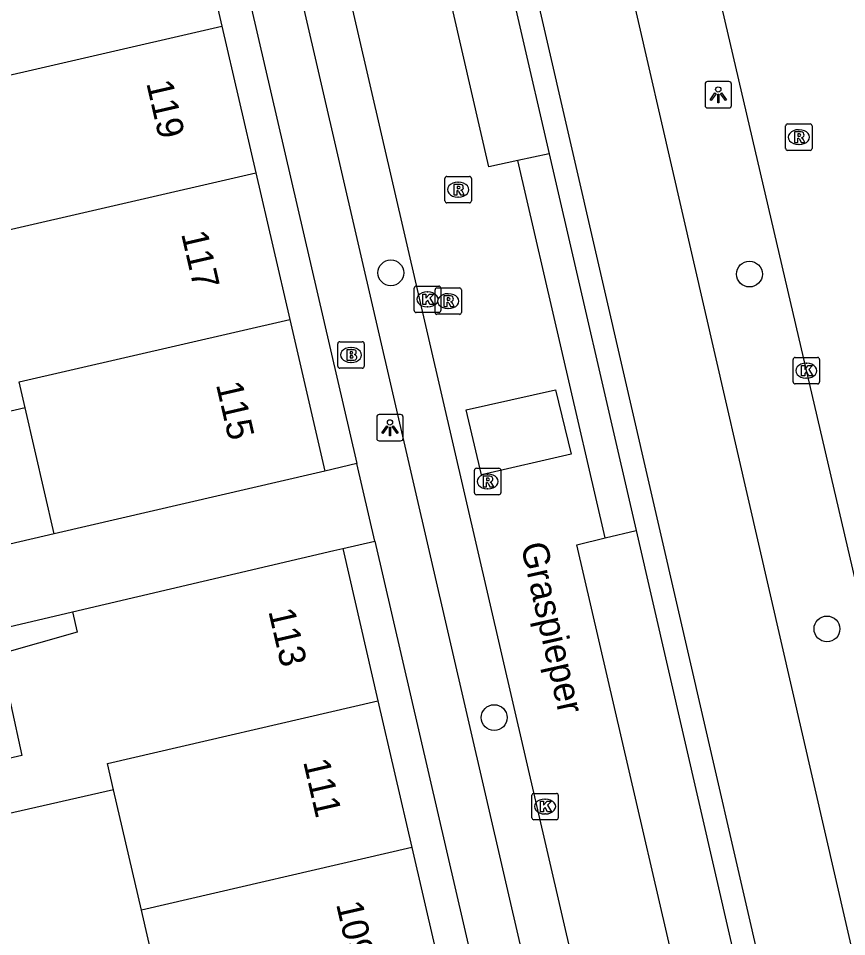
# Model space of a CAD drawing. Extents: x 156414 to 157775, y 382335 to 383765.
# Drawn here: x 156893.94 to 156925.28, y 383265.78 to 383300.55 of the extents above; entities that cross this region are included whole.
import ezdxf

# ---------------------------------------------------------------- set-up
doc = ezdxf.new("R2010")
doc.units = 0
for name, color, linetype in [('IMGEO_Boom', 7, 'Continuous'), ('IMGEO_Brandkraan', 7, 'Continuous'), ('IMGEO_Fietspad_gesloten', 7, 'Continuous'), ('IMGEO_Haag', 7, 'Continuous'), ('IMGEO_Kolk', 7, 'Continuous'), ('IMGEO_Lichtpunt', 7, 'Continuous'), ('IMGEO_Openbare_ruimte_label', 7, 'Continuous'), ('IMGEO_OVBaan_gesloten', 7, 'Continuous'), ('IMGEO_Pand', 7, 'Continuous'), ('IMGEO_Pand_nummerreeks', 7, 'Continuous'), ('IMGEO_Parkeervlak_open', 7, 'Continuous'), ('IMGEO_Rijbaan_lokaal_gesloten', 7, 'Continuous'), ('IMGEO_Rijbaan_lokaal_open', 7, 'Continuous'), ('IMGEO_Rioolput', 7, 'Continuous'), ('IMGEO_Voetpad_open', 7, 'Continuous')]:
    doc.layers.add(name, color=color, linetype=linetype)

msp = doc.modelspace()

# ---------------------------------------------------------------- linework, layer by layer
at = {"layer": 'IMGEO_Boom'}
for centre in [(156908.036, 383290.916), (156921.606, 383290.87), (156924.54, 383277.435), (156911.947, 383274.077)]:
    msp.add_circle(centre, 0.489, dxfattribs=at)
at = {"layer": 'IMGEO_Brandkraan'}
for p, q in [((156906.028, 383287.382), (156906.028, 383288.234)), ((156906.103, 383288.308), (156906.955, 383288.308)), ((156907.029, 383288.234), (156907.029, 383287.382)), ((156906.516, 383288.088), (156906.541, 383288.088)), ((156906.539, 383287.528), (156906.514, 383287.528)), ((156906.955, 383287.308), (156906.103, 383287.308))]:
    msp.add_line(p, q, dxfattribs=at)
for points in [[(156906.028, 383287.382), (156906.028, 383288.234)], [(156906.103, 383288.308), (156906.955, 383288.308)], [(156907.029, 383288.234), (156907.029, 383287.382)], [(156906.376, 383288.008), (156906.376, 383287.608), (156906.589, 383287.608)], [(156906.607, 383288.008), (156906.376, 383288.008)], [(156906.555, 383287.927), (156906.501, 383287.927), (156906.501, 383287.851)], [(156906.501, 383287.851), (156906.554, 383287.851)], [(156906.563, 383287.775), (156906.501, 383287.775), (156906.501, 383287.694)], [(156906.501, 383287.694), (156906.563, 383287.694)], [(156906.955, 383287.308), (156906.103, 383287.308)]]:
    msp.add_lwpolyline(points, dxfattribs=at)
for centre, radius, start, end in [((156906.105, 383288.232), 0.0765, 91.552, 178.448), ((156906.105, 383288.232), 0.0765, 91.552, 178.448), ((156906.953, 383288.232), 0.0765, 1.552, 88.448), ((156906.953, 383288.232), 0.0765, 1.552, 88.448), ((156906.556, 383287.889), 0.0379, 267.8285, 90.9355), ((156906.564, 383287.734), 0.0404, 269.8759, 90.5077), ((156906.611, 383287.863), 0.145, 59.4692, 91.5367), ((156906.636, 383287.91), 0.0922, 285.5137, 58.1501), ((156906.641, 383287.718), 0.105, 301.3115, 78.989), ((156906.595, 383287.859), 0.251, 268.6676, 293.5347), ((156906.105, 383287.384), 0.0765, 181.552, 268.448), ((156906.105, 383287.384), 0.0765, 181.552, 268.448), ((156906.953, 383287.384), 0.0765, 271.552, 358.448), ((156906.953, 383287.384), 0.0765, 271.552, 358.448)]:
    msp.add_arc(centre, radius, start, end, dxfattribs=at)
for centre, major_axis, ratio, start_param, end_param in [((156906.515, 383287.808), (-0.387, 0.002), 0.722429, 4.712389, 7.853982), ((156906.54, 383287.808), (-0.39, 0.002), 0.717154, 1.570796, 4.712389)]:
    msp.add_ellipse(centre, major_axis=major_axis, ratio=ratio, start_param=start_param, end_param=end_param, dxfattribs=at)
at = {"layer": 'IMGEO_Fietspad_gesloten'}
for points in [[(156940.9, 383198.361), (156936.125, 383219.122), (156929.018, 383250), (156909.949, 383332.845), (156900.514, 383373.541)], [(156909.008, 383321.122), (156911.67, 383309.566), (156925.393, 383250), (156932.709, 383218.226), (156937.468, 383197.57)]]:
    msp.add_lwpolyline(points, dxfattribs=at)
at = {"layer": 'IMGEO_Haag'}
msp.add_lwpolyline([(156914.028, 383295.429), (156917.316, 383281.163)], dxfattribs=at)
at = {"layer": 'IMGEO_Kolk'}
for p, q in [((156908.922, 383289.488), (156908.922, 383290.34)), ((156908.997, 383290.414), (156909.849, 383290.414)), ((156909.923, 383290.34), (156909.923, 383289.488)), ((156909.41, 383290.194), (156909.435, 383290.194)), ((156909.433, 383289.634), (156909.408, 383289.634)), ((156909.849, 383289.414), (156908.997, 383289.414)), ((156923.259, 383286.786), (156923.259, 383287.638)), ((156923.334, 383287.712), (156924.186, 383287.712)), ((156923.747, 383287.492), (156923.772, 383287.492)), ((156924.26, 383287.638), (156924.26, 383286.786)), ((156923.77, 383286.932), (156923.745, 383286.932)), ((156924.186, 383286.712), (156923.334, 383286.712)), ((156913.372, 383270.283), (156913.372, 383271.135)), ((156913.447, 383271.209), (156914.299, 383271.209)), ((156914.373, 383271.135), (156914.373, 383270.283)), ((156913.86, 383270.989), (156913.885, 383270.989)), ((156913.883, 383270.429), (156913.858, 383270.429)), ((156914.299, 383270.209), (156913.447, 383270.209))]:
    msp.add_line(p, q, dxfattribs=at)
for points in [[(156908.922, 383289.488), (156908.922, 383290.34)], [(156908.997, 383290.414), (156909.849, 383290.414)], [(156909.923, 383290.34), (156909.923, 383289.488)], [(156909.243, 383290.114), (156909.366, 383290.114), (156909.366, 383289.963), (156909.496, 383290.114), (156909.66, 383290.114), (156909.514, 383289.963), (156909.667, 383289.714), (156909.515, 383289.714), (156909.43, 383289.878), (156909.366, 383289.811), (156909.366, 383289.714), (156909.243, 383289.714), (156909.243, 383290.114)], [(156909.849, 383289.414), (156908.997, 383289.414)], [(156923.259, 383286.786), (156923.259, 383287.638)], [(156923.334, 383287.712), (156924.186, 383287.712)], [(156924.26, 383287.638), (156924.26, 383286.786)], [(156923.58, 383287.412), (156923.703, 383287.412), (156923.703, 383287.261), (156923.833, 383287.412), (156923.997, 383287.412), (156923.851, 383287.261), (156924.004, 383287.012), (156923.852, 383287.012), (156923.767, 383287.176), (156923.703, 383287.109), (156923.703, 383287.012), (156923.58, 383287.012), (156923.58, 383287.412)], [(156924.186, 383286.712), (156923.334, 383286.712)], [(156913.372, 383270.283), (156913.372, 383271.135)], [(156913.447, 383271.209), (156914.299, 383271.209)], [(156914.373, 383271.135), (156914.373, 383270.283)], [(156913.693, 383270.909), (156913.816, 383270.909), (156913.816, 383270.758), (156913.946, 383270.909), (156914.11, 383270.909), (156913.964, 383270.758), (156914.117, 383270.509), (156913.965, 383270.509), (156913.88, 383270.673), (156913.816, 383270.606), (156913.816, 383270.509), (156913.693, 383270.509), (156913.693, 383270.909)], [(156914.299, 383270.209), (156913.447, 383270.209)]]:
    msp.add_lwpolyline(points, dxfattribs=at)
for centre, start, end in [((156908.999, 383290.338), 91.552, 178.448), ((156908.999, 383290.338), 91.552, 178.448), ((156909.847, 383290.338), 1.552, 88.448), ((156909.847, 383290.338), 1.552, 88.448), ((156908.999, 383289.49), 181.552, 268.448), ((156908.999, 383289.49), 181.552, 268.448), ((156909.847, 383289.49), 271.552, 358.448), ((156909.847, 383289.49), 271.552, 358.448), ((156923.336, 383287.636), 91.552, 178.448), ((156923.336, 383287.636), 91.552, 178.448), ((156924.184, 383287.636), 1.552, 88.448), ((156924.184, 383287.636), 1.552, 88.448), ((156923.336, 383286.788), 181.552, 268.448), ((156923.336, 383286.788), 181.552, 268.448), ((156924.184, 383286.788), 271.552, 358.448), ((156924.184, 383286.788), 271.552, 358.448), ((156913.449, 383271.133), 91.552, 178.448), ((156913.449, 383271.133), 91.552, 178.448), ((156914.297, 383271.133), 1.552, 88.448), ((156914.297, 383271.133), 1.552, 88.448), ((156913.449, 383270.285), 181.552, 268.448), ((156913.449, 383270.285), 181.552, 268.448), ((156914.297, 383270.285), 271.552, 358.448), ((156914.297, 383270.285), 271.552, 358.448)]:
    msp.add_arc(centre, 0.0765, start, end, dxfattribs=at)
for centre, major_axis, ratio, start_param, end_param in [((156909.409, 383289.914), (-0.387, 0.002), 0.722429, 4.712389, 7.853982), ((156909.434, 383289.914), (-0.39, 0.002), 0.717154, 1.570796, 4.712389), ((156923.746, 383287.212), (-0.387, 0.002), 0.722429, 4.712389, 7.853982), ((156923.771, 383287.212), (-0.39, 0.002), 0.717154, 1.570796, 4.712389), ((156913.859, 383270.709), (-0.387, 0.002), 0.722429, 4.712389, 7.853982), ((156913.884, 383270.709), (-0.39, 0.002), 0.717154, 1.570796, 4.712389)]:
    msp.add_ellipse(centre, major_axis=major_axis, ratio=ratio, start_param=start_param, end_param=end_param, dxfattribs=at)
at = {"layer": 'IMGEO_Lichtpunt'}
for p, q in [((156919.928, 383298.063), (156919.928, 383297.256)), ((156919.928, 383298.063), (156919.928, 383297.256)), ((156920.83, 383298.158), (156920.022, 383298.158)), ((156920.83, 383298.158), (156920.022, 383298.158)), ((156920.924, 383297.256), (156920.924, 383298.063)), ((156920.924, 383297.256), (156920.924, 383298.063)), ((156920.022, 383297.162), (156920.83, 383297.162)), ((156920.022, 383297.162), (156920.83, 383297.162)), ((156907.504, 383285.457), (156907.504, 383284.65)), ((156907.504, 383285.457), (156907.504, 383284.65)), ((156908.406, 383285.552), (156907.598, 383285.552)), ((156908.406, 383285.552), (156907.598, 383285.552)), ((156908.5, 383284.65), (156908.5, 383285.457)), ((156908.5, 383284.65), (156908.5, 383285.457)), ((156907.598, 383284.556), (156908.406, 383284.556)), ((156907.598, 383284.556), (156908.406, 383284.556))]:
    msp.add_line(p, q, dxfattribs=at)
for points in [[(156920.302, 383297.727), (156920.341, 383297.699), (156920.153, 383297.437), (156920.115, 383297.464), (156920.302, 383297.727)], [(156920.404, 383297.679), (156920.451, 383297.679), (156920.451, 383297.357), (156920.404, 383297.357), (156920.404, 383297.679)], [(156920.514, 383297.699), (156920.552, 383297.726), (156920.739, 383297.464), (156920.7, 383297.436), (156920.514, 383297.699)], [(156907.878, 383285.121), (156907.917, 383285.093), (156907.729, 383284.831), (156907.691, 383284.858), (156907.878, 383285.121)], [(156907.98, 383285.073), (156908.027, 383285.073), (156908.027, 383284.751), (156907.98, 383284.751), (156907.98, 383285.073)], [(156908.09, 383285.093), (156908.128, 383285.12), (156908.315, 383284.858), (156908.276, 383284.83), (156908.09, 383285.093)]]:
    msp.add_lwpolyline(points, dxfattribs=at)
for centre in [(156920.427, 383297.861), (156908.003, 383285.255)]:
    msp.add_circle(centre, 0.0994, dxfattribs=at)
for centre, start, end in [((156920.022, 383298.063), 90, 180), ((156920.022, 383298.063), 90, 180), ((156920.83, 383298.063), 0, 90), ((156920.83, 383298.063), 0, 90), ((156920.022, 383297.256), 180, 270), ((156920.022, 383297.256), 180, 270), ((156920.83, 383297.256), 270, 0), ((156920.83, 383297.256), 270, 360), ((156907.598, 383285.457), 90, 180), ((156907.598, 383285.457), 90, 180), ((156908.406, 383285.457), 0, 90), ((156908.406, 383285.457), 0, 90), ((156907.598, 383284.65), 180, 270), ((156907.598, 383284.65), 180, 270), ((156908.406, 383284.65), 270, 0), ((156908.406, 383284.65), 270, 360)]:
    msp.add_arc(centre, 0.0946, start, end, dxfattribs=at)
at = {"layer": 'IMGEO_OVBaan_gesloten'}
msp.add_lwpolyline([(156903.691, 383374.292), (156905.912, 383364.684), (156910.056, 383346.657), (156914.565, 383327.212), (156919.339, 383306.196), (156928.184, 383268.218), (156932.364, 383250), (156937.12, 383229.206), (156941.291, 383211.195), (156946.08, 383190.398), (156950.701, 383170.43), (156955.088, 383151.44), (156959.779, 383131.147)], dxfattribs=at)
at = {"layer": 'IMGEO_Pand'}
for points in [[(156900.361, 383305.812), (156901.645, 383300.258)], [(156891.631, 383296.893), (156891.399, 383297.894), (156901.645, 383300.258)], [(156901.645, 383300.258), (156902.928, 383294.705)], [(156892.683, 383292.345), (156902.928, 383294.705)], [(156902.928, 383294.705), (156904.212, 383289.152)], [(156894.197, 383285.8), (156893.967, 383286.795), (156904.212, 383289.152)], [(156904.212, 383289.152), (156905.538, 383283.413)], [(156894.197, 383285.8), (156890.135, 383284.857)], [(156895.3, 383281.032), (156894.197, 383285.8)], [(156905.538, 383283.413), (156905.206, 383283.336), (156895.3, 383281.032)], [(156895.988, 383278.08), (156905.883, 383280.402), (156906.214, 383280.48)], [(156906.214, 383280.48), (156907.547, 383274.714)], [(156895.988, 383278.08), (156896.167, 383277.306), (156893.23, 383276.479), (156894.072, 383272.643), (156893.03, 383272.406)], [(156897.546, 383271.341), (156897.316, 383272.334), (156907.547, 383274.714)], [(156907.547, 383274.714), (156908.831, 383269.16)], [(156897.546, 383271.341), (156893.489, 383270.422)], [(156898.597, 383266.793), (156897.546, 383271.341)], [(156908.831, 383269.16), (156898.597, 383266.793)], [(156908.831, 383269.16), (156910.117, 383263.597)], [(156895.597, 383261.303), (156899.653, 383262.226), (156898.597, 383266.793)]]:
    msp.add_lwpolyline(points, dxfattribs=at)
at = {"layer": 'IMGEO_Parkeervlak_open'}
for points in [[(156908.652, 383318.75), (156910.814, 383309.37), (156914.028, 383295.429)], [(156914.028, 383295.429), (156912.847, 383295.171)], [(156916.15, 383280.878), (156917.316, 383281.163)], [(156917.316, 383281.163), (156922.695, 383257.828)]]:
    msp.add_lwpolyline(points, dxfattribs=at)
at = {"layer": 'IMGEO_Rijbaan_lokaal_gesloten'}
for points in [[(156896.934, 383334.801), (156897.582, 383334.37), (156898.278, 383333.72), (156899.091, 383332.546), (156899.456, 383331.586), (156899.997, 383329.378), (156926.194, 383216.018), (156930.791, 383196.032), (156947.571, 383123.479)], [(156912.847, 383295.171), (156911.743, 383294.93), (156906.382, 383318.249), (156907.46, 383318.487)], [(156916.15, 383280.878), (156912.847, 383295.171)], [(156921.533, 383257.578), (156920.456, 383257.347), (156915.074, 383280.616), (156916.15, 383280.878)]]:
    msp.add_lwpolyline(points, dxfattribs=at)
at = {"layer": 'IMGEO_Rijbaan_lokaal_open'}
msp.add_lwpolyline([(156911.47, 383283.272), (156910.89, 383285.724), (156914.273, 383286.487), (156914.858, 383284.052), (156911.47, 383283.272)], dxfattribs=at)
at = {"layer": 'IMGEO_Rioolput'}
for p, q in [((156922.977, 383295.629), (156922.977, 383296.481)), ((156923.052, 383296.555), (156923.904, 383296.555)), ((156923.978, 383296.481), (156923.978, 383295.629)), ((156923.465, 383296.335), (156923.49, 383296.335)), ((156923.488, 383295.775), (156923.463, 383295.775)), ((156923.904, 383295.555), (156923.052, 383295.555)), ((156910.083, 383293.641), (156910.083, 383294.493)), ((156910.158, 383294.567), (156911.01, 383294.567)), ((156911.084, 383294.493), (156911.084, 383293.641)), ((156910.571, 383294.347), (156910.596, 383294.347)), ((156910.594, 383293.787), (156910.569, 383293.787)), ((156911.01, 383293.567), (156910.158, 383293.567)), ((156909.707, 383289.42), (156909.707, 383290.272)), ((156909.782, 383290.346), (156910.634, 383290.346)), ((156910.708, 383290.272), (156910.708, 383289.42)), ((156910.195, 383290.126), (156910.22, 383290.126)), ((156910.218, 383289.566), (156910.193, 383289.566)), ((156910.634, 383289.346), (156909.782, 383289.346)), ((156911.198, 383282.592), (156911.198, 383283.444)), ((156911.273, 383283.518), (156912.125, 383283.518)), ((156911.686, 383283.298), (156911.711, 383283.298)), ((156912.199, 383283.444), (156912.199, 383282.592)), ((156911.709, 383282.738), (156911.684, 383282.738)), ((156912.125, 383282.518), (156911.273, 383282.518))]:
    msp.add_line(p, q, dxfattribs=at)
for points in [[(156922.977, 383295.629), (156922.977, 383296.481)], [(156923.052, 383296.555), (156923.904, 383296.555)], [(156923.978, 383296.481), (156923.978, 383295.629)], [(156923.566, 383296.253), (156923.314, 383296.255), (156923.314, 383295.855)], [(156923.492, 383296.174), (156923.438, 383296.174), (156923.438, 383296.093)], [(156923.314, 383295.855), (156923.438, 383295.855), (156923.438, 383296.017), (156923.449, 383296.017)], [(156923.438, 383296.093), (156923.49, 383296.093)], [(156923.496, 383295.988), (156923.567, 383295.855), (156923.707, 383295.855), (156923.642, 383295.981)], [(156923.904, 383295.555), (156923.052, 383295.555)], [(156910.083, 383293.641), (156910.083, 383294.493)], [(156910.158, 383294.567), (156911.01, 383294.567)], [(156911.084, 383294.493), (156911.084, 383293.641)], [(156910.672, 383294.265), (156910.42, 383294.267), (156910.42, 383293.867)], [(156910.42, 383293.867), (156910.544, 383293.867), (156910.544, 383294.029), (156910.555, 383294.029)], [(156910.598, 383294.186), (156910.544, 383294.186), (156910.544, 383294.105)], [(156910.544, 383294.105), (156910.596, 383294.105)], [(156910.602, 383294), (156910.673, 383293.867), (156910.813, 383293.867), (156910.748, 383293.993)], [(156911.01, 383293.567), (156910.158, 383293.567)], [(156909.707, 383289.42), (156909.707, 383290.272)], [(156909.782, 383290.346), (156910.634, 383290.346)], [(156910.708, 383290.272), (156910.708, 383289.42)], [(156910.296, 383290.044), (156910.044, 383290.046), (156910.044, 383289.646)], [(156910.222, 383289.965), (156910.168, 383289.965), (156910.168, 383289.884)], [(156910.168, 383289.884), (156910.22, 383289.884)], [(156910.044, 383289.646), (156910.168, 383289.646), (156910.168, 383289.808), (156910.179, 383289.808)], [(156910.226, 383289.779), (156910.297, 383289.646), (156910.437, 383289.646), (156910.372, 383289.772)], [(156910.634, 383289.346), (156909.782, 383289.346)], [(156911.198, 383282.592), (156911.198, 383283.444)], [(156911.273, 383283.518), (156912.125, 383283.518)], [(156912.199, 383283.444), (156912.199, 383282.592)], [(156911.787, 383283.216), (156911.535, 383283.218), (156911.535, 383282.818)], [(156911.535, 383282.818), (156911.659, 383282.818), (156911.659, 383282.98), (156911.67, 383282.98)], [(156911.713, 383283.137), (156911.659, 383283.137), (156911.659, 383283.056)], [(156911.659, 383283.056), (156911.711, 383283.056)], [(156911.717, 383282.951), (156911.788, 383282.818), (156911.928, 383282.818), (156911.863, 383282.944)], [(156912.125, 383282.518), (156911.273, 383282.518)]]:
    msp.add_lwpolyline(points, dxfattribs=at)
for centre, radius, start, end in [((156923.054, 383296.479), 0.0765, 91.552, 178.448), ((156923.054, 383296.479), 0.0765, 91.552, 178.448), ((156923.902, 383296.479), 0.0765, 1.552, 88.448), ((156923.902, 383296.479), 0.0765, 1.552, 88.448), ((156923.498, 383296.078), 0.0964, 77.0061, 93.1865), ((156923.512, 383296.135), 0.0378, 276.6634, 79.6772), ((156923.565, 383296.143), 0.109, 350.3612, 89.416), ((156923.563, 383296.143), 0.112, 277.5842, 350.9817), ((156923.448, 383295.964), 0.0533, 26.0293, 88.6989), ((156923.474, 383296.282), 0.19, 274.7715, 282.9687), ((156923.547, 383295.928), 0.108, 29.5134, 73.7905), ((156923.054, 383295.631), 0.0765, 181.552, 268.448), ((156923.054, 383295.631), 0.0765, 181.552, 268.448), ((156923.902, 383295.631), 0.0765, 271.552, 358.448), ((156923.902, 383295.631), 0.0765, 271.552, 358.448), ((156910.16, 383294.491), 0.0765, 91.552, 178.448), ((156910.16, 383294.491), 0.0765, 91.552, 178.448), ((156911.008, 383294.491), 0.0765, 1.552, 88.448), ((156911.008, 383294.491), 0.0765, 1.552, 88.448), ((156910.554, 383293.976), 0.0533, 26.0293, 88.6989), ((156910.58, 383294.294), 0.19, 274.7715, 282.9687), ((156910.604, 383294.09), 0.0964, 77.0061, 93.1865), ((156910.618, 383294.147), 0.0378, 276.6634, 79.6772), ((156910.671, 383294.155), 0.109, 350.3612, 89.416), ((156910.669, 383294.155), 0.112, 277.5842, 350.9817), ((156910.653, 383293.94), 0.108, 29.5134, 73.7905), ((156910.16, 383293.643), 0.0765, 181.552, 268.448), ((156910.16, 383293.643), 0.0765, 181.552, 268.448), ((156911.008, 383293.643), 0.0765, 271.552, 358.448), ((156911.008, 383293.643), 0.0765, 271.552, 358.448), ((156909.784, 383290.27), 0.0765, 91.552, 178.448), ((156909.784, 383290.27), 0.0765, 91.552, 178.448), ((156910.632, 383290.27), 0.0765, 1.552, 88.448), ((156910.632, 383290.27), 0.0765, 1.552, 88.448), ((156910.204, 383290.073), 0.19, 274.7715, 282.9687), ((156910.228, 383289.869), 0.0964, 77.0061, 93.1865), ((156910.242, 383289.926), 0.0378, 276.6634, 79.6772), ((156910.295, 383289.934), 0.109, 350.3612, 89.416), ((156910.293, 383289.934), 0.112, 277.5842, 350.9817), ((156910.178, 383289.755), 0.0533, 26.0293, 88.6989), ((156910.277, 383289.719), 0.108, 29.5134, 73.7905), ((156909.784, 383289.422), 0.0765, 181.552, 268.448), ((156909.784, 383289.422), 0.0765, 181.552, 268.448), ((156910.632, 383289.422), 0.0765, 271.552, 358.448), ((156910.632, 383289.422), 0.0765, 271.552, 358.448), ((156911.275, 383283.442), 0.0765, 91.552, 178.448), ((156911.275, 383283.442), 0.0765, 91.552, 178.448), ((156912.123, 383283.442), 0.0765, 1.552, 88.448), ((156912.123, 383283.442), 0.0765, 1.552, 88.448), ((156911.669, 383282.927), 0.0533, 26.0293, 88.6989), ((156911.695, 383283.245), 0.19, 274.7715, 282.9687), ((156911.719, 383283.041), 0.0964, 77.0061, 93.1865), ((156911.733, 383283.098), 0.0378, 276.6634, 79.6772), ((156911.786, 383283.106), 0.109, 350.3612, 89.416), ((156911.784, 383283.106), 0.112, 277.5842, 350.9817), ((156911.768, 383282.891), 0.108, 29.5134, 73.7905), ((156911.275, 383282.594), 0.0765, 181.552, 268.448), ((156911.275, 383282.594), 0.0765, 181.552, 268.448), ((156912.123, 383282.594), 0.0765, 271.552, 358.448), ((156912.123, 383282.594), 0.0765, 271.552, 358.448)]:
    msp.add_arc(centre, radius, start, end, dxfattribs=at)
for centre, major_axis, ratio, start_param, end_param in [((156923.464, 383296.055), (-0.387, 0.002), 0.722429, 4.712389, 7.853982), ((156923.489, 383296.055), (-0.39, 0.002), 0.717154, 1.570796, 4.712389), ((156910.57, 383294.067), (-0.387, 0.002), 0.722429, 4.712389, 7.853982), ((156910.595, 383294.067), (-0.39, 0.002), 0.717154, 1.570796, 4.712389), ((156910.194, 383289.846), (-0.387, 0.002), 0.722429, 4.712389, 7.853982), ((156910.219, 383289.846), (-0.39, 0.002), 0.717154, 1.570796, 4.712389), ((156911.685, 383283.018), (-0.387, 0.002), 0.722429, 4.712389, 7.853982), ((156911.71, 383283.018), (-0.39, 0.002), 0.717154, 1.570796, 4.712389)]:
    msp.add_ellipse(centre, major_axis=major_axis, ratio=ratio, start_param=start_param, end_param=end_param, dxfattribs=at)
at = {"layer": 'IMGEO_Voetpad_open'}
for points in [[(156947.571, 383123.479), (156945.817, 383123.097), (156929.061, 383195.633), (156924.228, 383216.555), (156916.508, 383250), (156897.054, 383334.28), (156897.009, 383334.474), (156896.934, 383334.801)], [(156895.853, 383330.962), (156896.506, 383327.947), (156906.748, 383283.693)], [(156906.748, 383283.693), (156905.538, 383283.413)], [(156907.427, 383280.76), (156906.748, 383283.693)], [(156895.3, 383281.032), (156887.106, 383279.126)], [(156906.214, 383280.48), (156907.427, 383280.76)], [(156907.427, 383280.76), (156914.547, 383250), (156922.376, 383216.171), (156922.95, 383213.682)], [(156888.882, 383271.464), (156888.704, 383272.248), (156887.496, 383271.974), (156886.609, 383275.879), (156895.988, 383278.08)]]:
    msp.add_lwpolyline(points, dxfattribs=at)

# ---------------------------------------------------------------- texts
at = {"layer": 'IMGEO_Openbare_ruimte_label'}
msp.add_text('Graspieper', height=1, rotation=282.6469, dxfattribs=at).set_placement((156912.948, 383280.607))
at = {"layer": 'IMGEO_Pand_nummerreeks'}
for s, rotation, p in [('119', 283.014, (156898.776, 383298.105)), ('117', 283.014, (156900.095, 383292.399)), ('115', 283.014, (156901.414, 383286.692)), ('113', 283.0174, (156903.396, 383278.11)), ('111', 283.0169, (156904.713, 383272.411)), ('109', 283.0169, (156905.959, 383267.02))]:
    msp.add_text(s, height=1, rotation=rotation, dxfattribs=at).set_placement(p)

doc.saveas('drawing.dxf')
